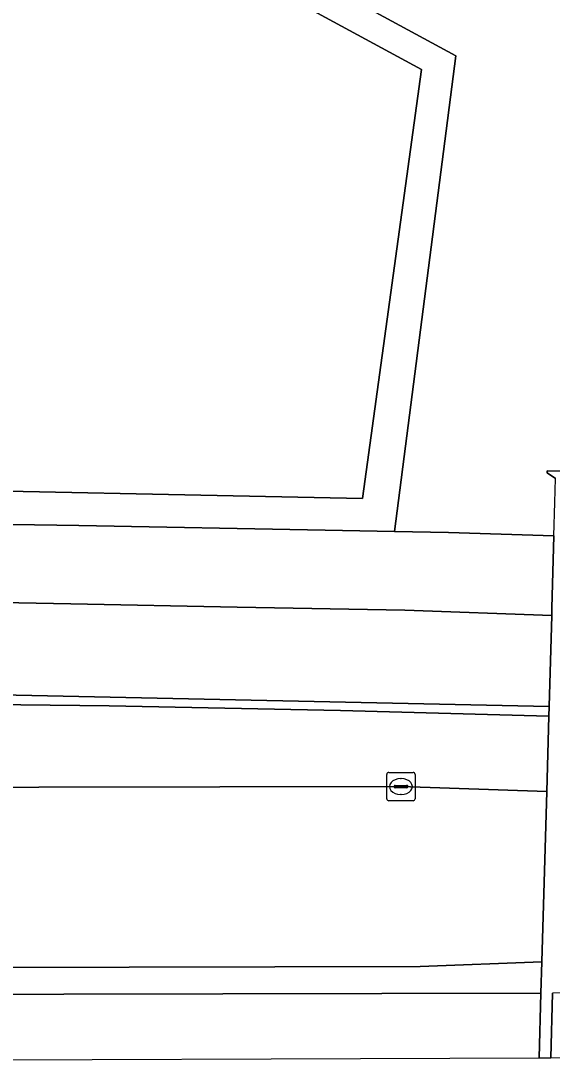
# Model space of a CAD drawing. Extents: x 160455 to 162082, y 388339 to 389736.
# Drawn here: x 160786.92 to 160805.61, y 388340.49 to 388377.15 of the extents above; entities that cross this region are included whole.
import ezdxf

# ---------------------------------------------------------------- set-up
doc = ezdxf.new("R2010")
doc.units = 0
for name, color, linetype in [('IMGEO_Berm_groen', 7, 'Continuous'), ('IMGEO_Fietspad_gesloten', 7, 'Continuous'), ('IMGEO_Groenvoorziening', 7, 'Continuous'), ('IMGEO_Haag', 7, 'Continuous'), ('IMGEO_Kolk', 7, 'Continuous'), ('IMGEO_Rijbaan_regionaal_gesloten', 7, 'Continuous'), ('IMGEO_Verkeerseiland_gesloten', 7, 'Continuous'), ('IMGEO_Verkeerseiland_open', 7, 'Continuous'), ('IMGEO_Voetpad_open', 7, 'Continuous')]:
    doc.layers.add(name, color=color, linetype=linetype)

msp = doc.modelspace()

# ---------------------------------------------------------------- linework, layer by layer
at = {"layer": 'IMGEO_Berm_groen'}
for points in [[(160805.489, 388352.692), (160798.16, 388352.89), (160790.023, 388353.056), (160782.771, 388353.142), (160763.652, 388353.401)], [(160754.57, 388350.074), (160754.844, 388350.081), (160755.722, 388350.137), (160800.288, 388350.214), (160805.414, 388350.038), (160805.489, 388352.692)]]:
    msp.add_lwpolyline(points, dxfattribs=at)
at = {"layer": 'IMGEO_Fietspad_gesloten'}
for points in [[(160805.59, 388356.231), (160800.426, 388356.416), (160794.525, 388356.529), (160788.678, 388356.641), (160781.972, 388356.769), (160776.395, 388356.882), (160770.456, 388356.928), (160765.254, 388356.973), (160762.142, 388357.041), (160760.459, 388357.401), (160758.316, 388358.018), (160757.341, 388355.358), (160760.16, 388354.404)], [(160763.639, 388353.707), (160766.309, 388353.691), (160786.207, 388353.441), (160805.499, 388353.025), (160805.59, 388356.231)]]:
    msp.add_lwpolyline(points, dxfattribs=at)
at = {"layer": 'IMGEO_Groenvoorziening'}
for points in [[(160752.348, 388373.057), (160752.389, 388363.123), (160752.945, 388362.929), (160752.962, 388374.542), (160752.964, 388375.744), (160752.968, 388378.641), (160755.594, 388391.185), (160758.752, 388399.47), (160802.222, 388375.913), (160800.066, 388359.184), (160801.964, 388359.15), (160805.669, 388359.035), (160805.702, 388360.203), (160805.726, 388361.045), (160805.435, 388361.249), (160805.425, 388361.319), (160806.406, 388361.313), (160806.407, 388361.242), (160806.105, 388361.02), (160806.083, 388360.195), (160806.052, 388359.019), (160812.97, 388358.781), (160813.109, 388358.776)], [(160802.222, 388375.913), (160758.752, 388399.47), (160755.594, 388391.185), (160752.968, 388378.641), (160752.964, 388375.744), (160753.826, 388375.759), (160753.968, 388378.537), (160756.557, 388390.903), (160759.28, 388398.047), (160801.008, 388375.434), (160798.931, 388360.343), (160762.554, 388361.093), (160753.946, 388363.741), (160753.776, 388374.558), (160752.962, 388374.542), (160752.945, 388362.929), (160759.176, 388360.755)], [(160763.248, 388359.781), (160788.955, 388359.394), (160797.621, 388359.227), (160800.066, 388359.184), (160802.222, 388375.913)]]:
    msp.add_lwpolyline(points, dxfattribs=at)
msp.add_lwpolyline([(160801.008, 388375.434), (160759.28, 388398.047), (160756.557, 388390.903), (160753.968, 388378.537), (160753.826, 388375.759), (160756.747, 388375.813), (160756.858, 388369.793), (160754.459, 388369.748), (160754.37, 388374.569), (160753.776, 388374.558), (160753.946, 388363.741), (160762.554, 388361.093), (160798.931, 388360.343)], close=True, dxfattribs=at)
at = {"layer": 'IMGEO_Haag'}
for points in [[(160802.222, 388375.913), (160758.752, 388399.47), (160755.594, 388391.185), (160752.968, 388378.641), (160752.964, 388375.744), (160753.826, 388375.759), (160753.968, 388378.537), (160756.557, 388390.903), (160759.28, 388398.047), (160801.008, 388375.434), (160798.931, 388360.343), (160762.554, 388361.093), (160753.946, 388363.741), (160753.776, 388374.558), (160752.962, 388374.542), (160752.945, 388362.929), (160759.176, 388360.755)], [(160763.248, 388359.781), (160788.955, 388359.394), (160797.621, 388359.227), (160800.066, 388359.184), (160802.222, 388375.913)]]:
    msp.add_lwpolyline(points, dxfattribs=at)
at = {"layer": 'IMGEO_Kolk'}
for p, q in [((160799.787, 388349.788), (160799.787, 388350.64)), ((160799.862, 388350.714), (160800.714, 388350.714)), ((160800.788, 388350.64), (160800.788, 388349.788)), ((160800.046, 388350.208), (160800.046, 388350.22)), ((160800.484, 388350.171), (160800.086, 388350.171)), ((160800.089, 388350.257), (160800.487, 388350.257)), ((160800.275, 388350.494), (160800.3, 388350.494)), ((160800.53, 388350.22), (160800.53, 388350.208)), ((160800.298, 388349.934), (160800.273, 388349.934)), ((160800.714, 388349.714), (160799.862, 388349.714))]:
    msp.add_line(p, q, dxfattribs=at)
for points in [[(160799.787, 388349.788), (160799.787, 388350.64)], [(160799.862, 388350.714), (160800.714, 388350.714)], [(160800.788, 388350.64), (160800.788, 388349.788)], [(160800.714, 388349.714), (160799.862, 388349.714)]]:
    msp.add_lwpolyline(points, dxfattribs=at)
for centre, radius, start, end in [((160799.864, 388350.638), 0.0765, 91.552, 178.448), ((160799.864, 388350.638), 0.0765, 91.552, 178.448), ((160800.712, 388350.638), 0.0765, 1.552, 88.448), ((160800.712, 388350.638), 0.0765, 1.552, 88.448), ((160800.086, 388350.217), 0.0403, 85.8775, 175.7526), ((160800.083, 388350.207), 0.0366, 178.938, 274.7102), ((160800.487, 388350.214), 0.043, 264.8664, 352.4533), ((160800.491, 388350.219), 0.0386, 1.7309, 96.639), ((160799.864, 388349.79), 0.0765, 181.552, 268.448), ((160799.864, 388349.79), 0.0765, 181.552, 268.448), ((160800.712, 388349.79), 0.0765, 271.552, 358.448), ((160800.712, 388349.79), 0.0765, 271.552, 358.448)]:
    msp.add_arc(centre, radius, start, end, dxfattribs=at)
for centre, major_axis, ratio, start_param, end_param in [((160800.274, 388350.214), (-0.387, 0.002), 0.722429, 4.712389, 7.853982), ((160800.299, 388350.214), (-0.39, 0.002), 0.717154, 1.570796, 4.712389)]:
    msp.add_ellipse(centre, major_axis=major_axis, ratio=ratio, start_param=start_param, end_param=end_param, dxfattribs=at)
at = {"layer": 'IMGEO_Rijbaan_regionaal_gesloten'}
for points in [[(160754.902, 388343.784), (160800.968, 388343.89), (160805.244, 388344.053), (160805.414, 388350.038), (160800.288, 388350.214), (160755.722, 388350.137), (160754.844, 388350.081), (160754.57, 388350.074), (160751.412, 388349.99), (160747.432, 388350.079), (160737.09, 388349.801), (160723.254, 388349.266), (160720.839, 388349.143), (160720.722, 388345.628)], [(160835.165, 388343.017), (160805.622, 388342.951), (160805.562, 388340.676), (160817.128, 388340.719), (160952.778, 388341.225), (161011.715, 388341.445)]]:
    msp.add_lwpolyline(points, dxfattribs=at)
msp.add_lwpolyline([(160805.148, 388340.674), (160805.213, 388342.95), (160754.862, 388342.838), (160754.84, 388340.487)], close=True, dxfattribs=at)
at = {"layer": 'IMGEO_Verkeerseiland_gesloten'}
msp.add_lwpolyline([(160754.862, 388342.838), (160805.213, 388342.95), (160805.244, 388344.053), (160800.968, 388343.89), (160754.902, 388343.784)], dxfattribs=at)
at = {"layer": 'IMGEO_Verkeerseiland_open'}
msp.add_lwpolyline([(160763.652, 388353.401), (160782.771, 388353.142), (160790.023, 388353.056), (160798.16, 388352.89), (160805.489, 388352.692), (160805.499, 388353.025), (160786.207, 388353.441)], dxfattribs=at)
at = {"layer": 'IMGEO_Voetpad_open'}
for points in [[(160806.406, 388361.313), (160805.425, 388361.319), (160805.435, 388361.249), (160805.726, 388361.045)], [(160750.101, 388360.971), (160755.883, 388358.881), (160758.242, 388358.044), (160758.316, 388358.018), (160760.459, 388357.401), (160762.142, 388357.041), (160765.254, 388356.973), (160770.456, 388356.928), (160776.395, 388356.882), (160781.972, 388356.769), (160788.678, 388356.641), (160794.525, 388356.529), (160800.426, 388356.416), (160805.59, 388356.231), (160805.597, 388356.489), (160805.669, 388359.035), (160801.964, 388359.15), (160800.066, 388359.184), (160797.621, 388359.227), (160788.955, 388359.394), (160763.248, 388359.781)], [(160805.669, 388359.035), (160805.597, 388356.489), (160805.59, 388356.231), (160805.499, 388353.025), (160805.489, 388352.692), (160805.414, 388350.038), (160805.244, 388344.053), (160805.213, 388342.95), (160805.148, 388340.674), (160805.562, 388340.676), (160805.622, 388342.951)]]:
    msp.add_lwpolyline(points, dxfattribs=at)

doc.saveas('drawing.dxf')
